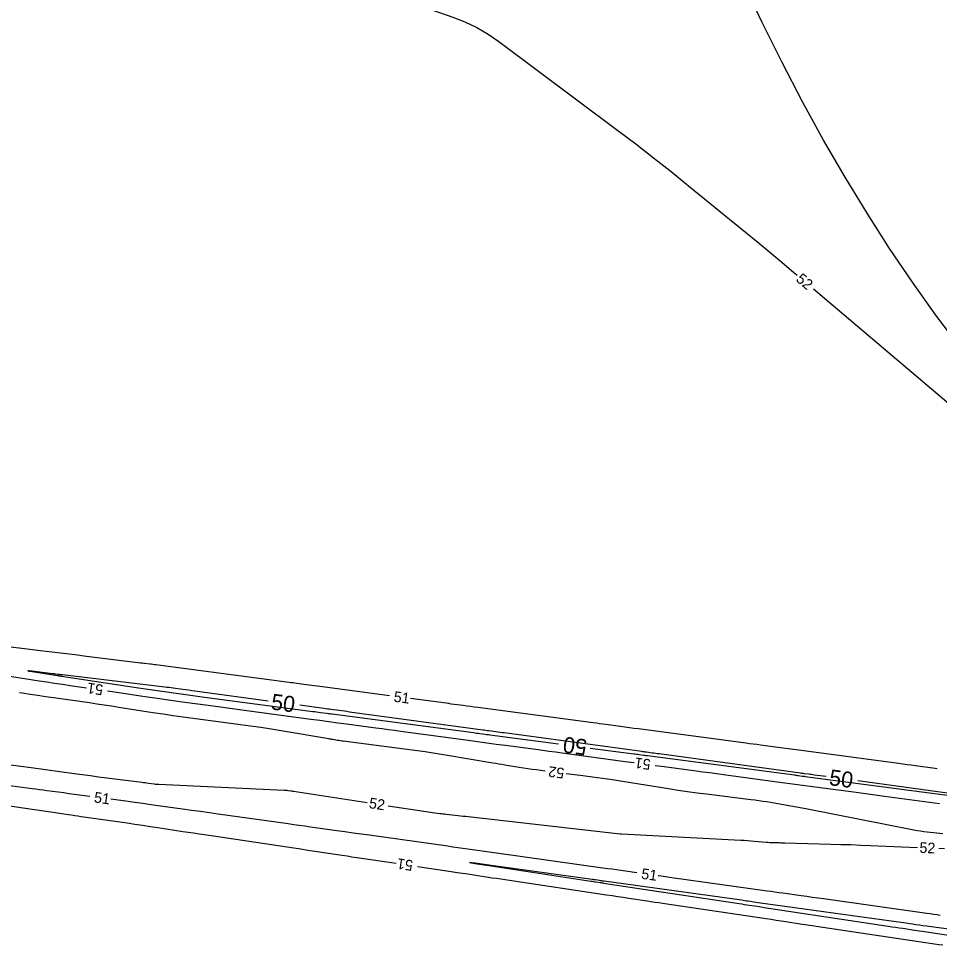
# Model space of a CAD drawing. Extents: x 2384780 to 2405861, y 547869 to 573706.
# Drawn here: x 2395438.6 to 2395611.9, y 554856.7 to 555031.1 of the extents above; entities that cross this region are included whole.
import ezdxf

# ---------------------------------------------------------------- set-up
doc = ezdxf.new("R2010")
doc.units = 0
for name, color, linetype in [('Old_Level_60', 7, 'Continuous'), ('Old_Level_61', 7, 'Continuous'), ('Old_Level_63', 7, 'Continuous')]:
    doc.layers.add(name, color=color, linetype=linetype)

msp = doc.modelspace()

# ---------------------------------------------------------------- linework, layer by layer
at = {"layer": 'Old_Level_60'}
for points in [[(2395503.068, 555038.74775), (2395503.318, 555038.52025), (2395506.1645, 555036.6785), (2395509.349, 555035.27625), (2395520.30475, 555031.41325), (2395522.60825, 555030.50275), (2395524.82325, 555029.4265), (2395526.95, 555028.185), (2395528.9885, 555026.77775), (2395551.3585, 555010.065), (2395554.73425, 555007.51475), (2395558.08275, 555004.92925), (2395561.4035, 555002.3085), (2395564.6965, 554999.65225), (2395575.409, 554990.91725), (2395577.70025, 554989.04025), (2395579.98275, 554987.153), (2395582.257, 554985.2555), (2395584.52225, 554983.3475), (2395585.118, 554982.8435)], [(2395588.17175, 554980.26), (2395621.5145, 554952.05), (2395622.7395, 554951.04275), (2395623.99125, 554950.07125), (2395625.26975, 554949.13525), (2395626.57525, 554948.235), (2395632.11625, 554944.5275), (2395632.42725, 554944.33025), (2395632.74675, 554944.1485), (2395633.0745, 554943.9825), (2395633.41075, 554943.832), (2395634.52325, 554943.36675), (2395634.75525, 554943.25725), (2395634.97425, 554943.128), (2395635.18075, 554942.97925), (2395635.374, 554942.81075), (2395664.054, 554915.47925)], [(2395508.37475, 554903.65875), (2395494.83125, 554905.4495), (2395494.3005, 554905.52), (2395493.76975, 554905.591), (2395493.239, 554905.66225), (2395492.7085, 554905.734), (2395490.9755, 554905.9695), (2395490.604, 554906.01975), (2395490.2325, 554906.0695), (2395489.861, 554906.11925), (2395489.4895, 554906.1685), (2395464.43425, 554909.47775), (2395464.1465, 554909.5155), (2395463.8585, 554909.552), (2395463.5705, 554909.58775), (2395463.28225, 554909.6225), (2395462.34075, 554909.7345), (2395462.13925, 554909.75875), (2395461.9375, 554909.783), (2395461.73575, 554909.8075), (2395461.534, 554909.832), (2395451.38875, 554911.078), (2395449.21475, 554911.34525), (2395447.04075, 554911.61225), (2395444.8665, 554911.87925), (2395442.6925, 554912.14625), (2395425.43725, 554914.26525)], [(2395435.726, 554907.518), (2395442.48225, 554906.49075), (2395443.93, 554906.27175), (2395445.37825, 554906.055), (2395446.827, 554905.84075), (2395448.276, 554905.6285), (2395451.38, 554905.1765)], [(2395537.673, 554889.50025), (2395536.03675, 554889.70525), (2395535.221, 554889.8115), (2395534.40675, 554889.92625), (2395533.5935, 554890.04925), (2395532.78175, 554890.1805), (2395530.13125, 554890.6225), (2395529.56325, 554890.71725), (2395528.9955, 554890.812), (2395528.4275, 554890.90675), (2395527.8595, 554891.0015), (2395518.91925, 554892.49275), (2395517.00225, 554892.8035), (2395515.0825, 554893.09625), (2395513.16, 554893.371), (2395511.235, 554893.628), (2395499.69475, 554895.11375), (2395499.42525, 554895.15), (2395499.15575, 554895.18875), (2395498.887, 554895.23), (2395498.6185, 554895.27425), (2395497.74225, 554895.4225), (2395497.5545, 554895.45425), (2395497.36675, 554895.486), (2395497.179, 554895.51775), (2395496.991, 554895.54975), (2395488.0325, 554897.066), (2395486.1115, 554897.382), (2395484.18775, 554897.68), (2395482.2615, 554897.96), (2395480.33225, 554898.22225), (2395471.46675, 554899.38425), (2395469.568, 554899.6395), (2395467.67075, 554899.90675), (2395465.7755, 554900.1865), (2395463.882, 554900.47825), (2395457.465, 554901.48825), (2395456.08925, 554901.70175), (2395454.713, 554901.90925), (2395453.33575, 554902.111), (2395451.9575, 554902.307), (2395445.13525, 554903.2625), (2395443.67375, 554903.4705), (2395442.2135, 554903.68575), (2395440.75425, 554903.908), (2395439.296, 554904.13725), (2395438.773, 554904.221)], [(2395455.33825, 554904.6), (2395456.6565, 554904.408), (2395457.878, 554904.22925), (2395459.09925, 554904.04875), (2395460.32025, 554903.86625), (2395461.541, 554903.68225), (2395465.528, 554903.078), (2395466.38275, 554902.9505), (2395467.238, 554902.82725), (2395468.09375, 554902.708), (2395468.95025, 554902.593), (2395475.2275, 554901.76525), (2395476.5725, 554901.58725), (2395477.9175, 554901.40775), (2395479.262, 554901.22675), (2395480.6065, 554901.04425), (2395493.6045, 554899.27375), (2395495.2855, 554899.04575), (2395496.967, 554898.8195), (2395498.64875, 554898.595), (2395500.3305, 554898.37225), (2395505.82525, 554897.648), (2395507.0025, 554897.49225), (2395508.17975, 554897.33525), (2395509.35675, 554897.177), (2395510.5335, 554897.01725), (2395523.178, 554895.296), (2395524.9375, 554895.0575), (2395526.69725, 554894.82075), (2395528.45725, 554894.586), (2395530.2175, 554894.35325), (2395535.96825, 554893.5955), (2395537.2005, 554893.4325), (2395538.4325, 554893.26825), (2395539.66425, 554893.1025), (2395540.896, 554892.93575), (2395552.75525, 554891.32225), (2395554.421, 554891.09675)], [(2395611.464, 554889.92575), (2395611.07075, 554889.97925), (2395607.38125, 554890.481), (2395606.5905, 554890.588), (2395605.79975, 554890.69475), (2395605.009, 554890.8005), (2395604.218, 554890.90575), (2395585.431, 554893.3975), (2395584.441, 554893.52925), (2395583.45125, 554893.66175), (2395582.4615, 554893.795), (2395581.472, 554893.929), (2395578.2395, 554894.3685), (2395577.54675, 554894.4625), (2395576.854, 554894.55575), (2395576.16125, 554894.64825), (2395575.46825, 554894.7405), (2395555.25275, 554897.419), (2395554.409, 554897.53125), (2395553.5655, 554897.644), (2395552.722, 554897.7575), (2395551.8785, 554897.87175), (2395549.1235, 554898.24625), (2395548.533, 554898.32625), (2395547.94275, 554898.40575), (2395547.35225, 554898.4845), (2395546.7615, 554898.563), (2395525.05325, 554901.4365), (2395524.3625, 554901.52825), (2395523.67175, 554901.62075), (2395522.981, 554901.7135), (2395522.2905, 554901.807), (2395520.03475, 554902.1135), (2395519.5515, 554902.179), (2395519.068, 554902.244), (2395518.5845, 554902.3085), (2395518.101, 554902.37275), (2395512.34025, 554903.1345)], [(2395437.07925, 554890.66625), (2395439.03325, 554890.40675), (2395440.98675, 554890.14325), (2395449.0245, 554889.05125), (2395450.5675, 554888.843), (2395452.111, 554888.63775), (2395453.65475, 554888.4355), (2395455.199, 554888.236), (2395461.76275, 554887.39425), (2395462.08425, 554887.35275), (2395462.40575, 554887.31075), (2395462.727, 554887.26775), (2395463.04825, 554887.2245), (2395464.09775, 554887.0815), (2395464.32275, 554887.0535), (2395464.5485, 554887.0305), (2395464.7745, 554887.0125), (2395465.001, 554886.99975), (2395488.54425, 554885.92925), (2395488.72525, 554885.919), (2395488.90575, 554885.90525), (2395489.08575, 554885.88775), (2395489.26575, 554885.86625), (2395489.85275, 554885.79075), (2395489.9785, 554885.774), (2395490.10425, 554885.75675), (2395490.22975, 554885.7385), (2395490.35525, 554885.71975), (2395504.22375, 554883.5875)], [(2395558.38575, 554890.56575), (2395560.1025, 554890.33875), (2395566.10425, 554889.54825), (2395567.39025, 554889.37825), (2395568.67625, 554889.20675), (2395569.96175, 554889.034), (2395571.24725, 554888.86), (2395582.33575, 554887.3525), (2395584.24775, 554887.09375), (2395586.16, 554886.83675), (2395588.07225, 554886.582), (2395589.985, 554886.329), (2395596.2335, 554885.5065), (2395597.5725, 554885.3295), (2395598.911, 554885.151), (2395600.2495, 554884.97125), (2395601.588, 554884.79025), (2395611.91975, 554883.3865)], [(2395612.515, 554877.69675), (2395609.57975, 554878.01), (2395608.95175, 554878.084), (2395608.32575, 554878.17175), (2395607.702, 554878.27325), (2395607.08025, 554878.3885), (2395587.1005, 554882.321), (2395586.04275, 554882.5255), (2395584.9835, 554882.722), (2395583.92275, 554882.91125), (2395582.86075, 554883.09275), (2395579.3895, 554883.67375), (2395578.645, 554883.794), (2395577.89925, 554883.906), (2395577.1525, 554884.00975), (2395576.40425, 554884.10525), (2395568.0675, 554885.12225), (2395566.28225, 554885.34875), (2395564.4995, 554885.59275), (2395562.719, 554885.854), (2395560.94125, 554886.13275), (2395552.23725, 554887.54025), (2395550.371, 554887.8335), (2395548.50225, 554888.11), (2395546.631, 554888.37), (2395544.7575, 554888.613), (2395541.642, 554889.00325)], [(2395451.97525, 554884.71425), (2395451.01, 554884.844), (2395450.03125, 554884.9755), (2395449.05225, 554885.107), (2395448.0735, 554885.238), (2395447.0945, 554885.369), (2395443.89675, 554885.79625), (2395443.2115, 554885.88775), (2395442.52625, 554885.97925), (2395441.841, 554886.07075), (2395441.156, 554886.16225), (2395432.5895, 554887.30675)], [(2395428.73525, 554884.123), (2395441.574, 554882.26825), (2395442.44925, 554882.1415), (2395443.32425, 554882.01375), (2395444.199, 554881.885), (2395445.07375, 554881.75525), (2395447.931, 554881.33), (2395448.54325, 554881.23925), (2395449.1555, 554881.14925), (2395449.768, 554881.05975), (2395450.38075, 554880.971), (2395459.004, 554879.72675), (2395460.451, 554879.5165), (2395461.8975, 554879.3035), (2395463.3435, 554879.08775), (2395464.78925, 554878.869), (2395469.5115, 554878.15025), (2395470.52325, 554877.99675), (2395471.5355, 554877.84375), (2395472.5475, 554877.69175), (2395473.56, 554877.5405), (2395489.12125, 554875.2225), (2395490.42475, 554875.02775), (2395491.72775, 554874.83225), (2395493.031, 554874.6355), (2395494.334, 554874.438), (2395498.58975, 554873.791), (2395499.502, 554873.65275), (2395500.414, 554873.515), (2395501.32625, 554873.37825), (2395502.23875, 554873.242), (2395509.68575, 554872.133)], [(2395554.9775, 554870.344), (2395552.7975, 554870.64775), (2395551.95775, 554870.765), (2395551.118, 554870.8825), (2395550.27825, 554871), (2395549.4385, 554871.118), (2395533.01025, 554873.426), (2395531.65625, 554873.616), (2395530.30225, 554873.80575), (2395528.94825, 554873.995), (2395527.59425, 554874.18375), (2395523.17075, 554874.80025), (2395522.223, 554874.93225), (2395521.275, 554875.06475), (2395520.32725, 554875.1975), (2395519.3795, 554875.3305), (2395504.5645, 554877.4115), (2395503.0485, 554877.62425), (2395501.5325, 554877.8365), (2395500.0165, 554878.04825), (2395498.50025, 554878.25975), (2395493.5475, 554878.9495), (2395492.48625, 554879.0975), (2395491.425, 554879.24575), (2395490.36375, 554879.39425), (2395489.3025, 554879.54325), (2395476.18225, 554881.38575), (2395474.496, 554881.62225), (2395472.80975, 554881.85825), (2395471.1235, 554882.09375), (2395469.437, 554882.32875), (2395463.928, 554883.09575), (2395462.74725, 554883.25925), (2395461.5665, 554883.4215), (2395460.3855, 554883.5825), (2395459.20425, 554883.742), (2395455.9395, 554884.181)], [(2395508.17725, 554882.97975), (2395514.85725, 554881.953), (2395515.27225, 554881.89025), (2395515.6875, 554881.83), (2395516.103, 554881.77225), (2395516.519, 554881.7165), (2395517.8785, 554881.53875), (2395518.16975, 554881.5015), (2395518.46125, 554881.46525), (2395518.753, 554881.43025), (2395519.04475, 554881.3965), (2395521.30225, 554881.14025), (2395521.786, 554881.0855), (2395522.26975, 554881.0305), (2395522.7535, 554880.97575), (2395523.23725, 554880.92075), (2395551.79075, 554877.68125), (2395551.81375, 554877.67875), (2395551.8365, 554877.6765), (2395551.8595, 554877.6745), (2395551.8825, 554877.6725), (2395551.97825, 554877.6655), (2395551.984, 554877.665), (2395551.9895, 554877.66475), (2395551.995, 554877.66425), (2395552.00075, 554877.66375), (2395552.019, 554877.66225), (2395552.02275, 554877.662), (2395552.02675, 554877.66175), (2395552.03075, 554877.6615), (2395552.0345, 554877.66125), (2395574.50825, 554876.4985), (2395575.14075, 554876.463), (2395575.773, 554876.422), (2395576.40475, 554876.3755), (2395577.036, 554876.3235), (2395579.2885, 554876.1285), (2395579.63525, 554876.101), (2395579.98225, 554876.07875), (2395580.32975, 554876.0615), (2395580.67725, 554876.0495), (2395581.81325, 554876.01875), (2395582.05675, 554876.01225), (2395582.30025, 554876.0055), (2395582.54375, 554875.999), (2395582.78725, 554875.99225), (2395591.4785, 554875.75675), (2395593.341, 554875.703), (2395595.203, 554875.64225), (2395597.06475, 554875.5745), (2395598.9265, 554875.5), (2395607.7875, 554875.12875)], [(2395611.784, 554874.96125), (2395612.857, 554874.91625)], [(2395513.64225, 554871.544), (2395519.2045, 554870.71575), (2395520.3755, 554870.54075), (2395521.54625, 554870.36525), (2395522.717, 554870.18875), (2395523.88775, 554870.01125), (2395527.7115, 554869.43075), (2395528.531, 554869.3065), (2395529.3505, 554869.183), (2395530.17025, 554869.06025), (2395530.99, 554868.93775), (2395549.25875, 554866.2185), (2395550.3065, 554866.06225), (2395551.3545, 554865.905), (2395552.40225, 554865.74725), (2395553.45, 554865.58875), (2395556.872, 554865.06975), (2395557.6055, 554864.95875), (2395558.33875, 554864.84825), (2395559.0725, 554864.73825), (2395559.806, 554864.629), (2395579.287, 554861.73025), (2395580.22025, 554861.591), (2395581.1535, 554861.45125), (2395582.08675, 554861.31075), (2395583.01975, 554861.16975), (2395586.0675, 554860.70775), (2395586.7205, 554860.609), (2395587.37375, 554860.51075), (2395588.027, 554860.413), (2395588.68025, 554860.3155), (2395609.29225, 554857.2495), (2395610.11825, 554857.12625), (2395610.9445, 554857.00275), (2395611.7705, 554856.8785), (2395612.5435, 554856.76175)], [(2395612.0605, 554862.335), (2395611.42225, 554862.424), (2395610.784, 554862.5135), (2395610.14575, 554862.60275), (2395609.50775, 554862.6925), (2395590.0745, 554865.424), (2395589.02225, 554865.57175), (2395587.97, 554865.71925), (2395586.91775, 554865.8665), (2395585.86525, 554866.01325), (2395582.4275, 554866.49275), (2395581.69075, 554866.5955), (2395580.95425, 554866.6985), (2395580.2175, 554866.80175), (2395579.481, 554866.90525), (2395561.515, 554869.43), (2395560.3155, 554869.59825), (2395559.11575, 554869.7665), (2395558.93925, 554869.791)]]:
    msp.add_lwpolyline(points, dxfattribs=at)
at = {"layer": 'Old_Level_61'}
for points in [[(2395485.5505, 554902.67975), (2395471.79125, 554904.548), (2395471.2255, 554904.6245), (2395470.6595, 554904.7005), (2395470.0935, 554904.776), (2395469.5275, 554904.851), (2395467.678, 554905.0955), (2395467.28175, 554905.147), (2395466.88525, 554905.1975), (2395466.4885, 554905.24675), (2395466.09175, 554905.2945), (2395446.83375, 554907.587), (2395446.74925, 554907.59725), (2395446.66475, 554907.60725), (2395446.58025, 554907.6175), (2395446.49575, 554907.628), (2395446.21975, 554907.66175), (2395446.16075, 554907.669), (2395446.10175, 554907.67625), (2395446.0425, 554907.6835), (2395445.9835, 554907.69075), (2395445.4445, 554907.757), (2395445.329, 554907.77125), (2395445.21325, 554907.78525), (2395445.09775, 554907.799), (2395444.98225, 554907.81275), (2395441.149, 554908.26525), (2395440.5325, 554908.33475), (2395440.32575, 554908.34875), (2395440.52875, 554908.30725), (2395441.1415, 554908.21075)], [(2395441.1415, 554908.21075), (2395445.88325, 554907.48975), (2395445.961, 554907.478), (2395446.03875, 554907.46625), (2395446.1165, 554907.45475), (2395446.19425, 554907.4435), (2395446.4485, 554907.4065), (2395446.503, 554907.3985), (2395446.5575, 554907.3905), (2395446.61175, 554907.38225), (2395446.66625, 554907.374), (2395461.158, 554905.17775), (2395464.2645, 554904.7145), (2395467.37325, 554904.26625), (2395470.484, 554903.83325), (2395473.59675, 554903.415), (2395493.96, 554900.73), (2395494.3235, 554900.68175), (2395494.687, 554900.63325), (2395495.05025, 554900.5845), (2395495.4135, 554900.53525), (2395496.60025, 554900.3735), (2395496.8545, 554900.339), (2395497.109, 554900.30475), (2395497.36325, 554900.27075), (2395497.61775, 554900.23725), (2395524.18725, 554896.735), (2395524.4945, 554896.6945), (2395524.80175, 554896.6535), (2395525.10875, 554896.612), (2395525.416, 554896.5705), (2395526.41925, 554896.43375), (2395526.63425, 554896.40475), (2395526.84925, 554896.37575), (2395527.06425, 554896.347), (2395527.27925, 554896.31875), (2395540.20975, 554894.615)], [(2395590.58975, 554888.44075), (2395588.31925, 554888.7495), (2395588.06625, 554888.78375), (2395587.8135, 554888.818), (2395587.5605, 554888.85175), (2395587.3075, 554888.8855), (2395586.481, 554888.995), (2395586.304, 554889.01875), (2395586.12675, 554889.04225), (2395585.94975, 554889.06625), (2395585.77275, 554889.09025), (2395559.149, 554892.7095), (2395558.823, 554892.75375), (2395558.497, 554892.7975), (2395558.17075, 554892.84125), (2395557.84475, 554892.8845), (2395556.77925, 554893.02575), (2395556.551, 554893.056), (2395556.32275, 554893.08675), (2395556.0945, 554893.11725), (2395555.86625, 554893.14825), (2395530.003, 554896.663), (2395529.60075, 554896.7175), (2395529.19825, 554896.7715), (2395528.79575, 554896.82525), (2395528.39325, 554896.87875), (2395527.07825, 554897.05275), (2395526.7965, 554897.09025), (2395526.51475, 554897.128), (2395526.233, 554897.16575), (2395525.95125, 554897.204), (2395500.88325, 554900.60925), (2395500.401, 554900.6745), (2395499.91875, 554900.73925), (2395499.43625, 554900.80375), (2395498.95375, 554900.86775), (2395497.37775, 554901.07625), (2395497.04, 554901.121), (2395496.7025, 554901.166), (2395496.36475, 554901.2115), (2395496.02725, 554901.25725), (2395491.496, 554901.8725)], [(2395546.1585, 554893.83125), (2395554.40575, 554892.7445), (2395554.65775, 554892.71125), (2395554.91, 554892.6775), (2395555.162, 554892.64375), (2395555.414, 554892.6095), (2395556.23725, 554892.4975), (2395556.4135, 554892.47375), (2395556.59, 554892.45), (2395556.7665, 554892.4265), (2395556.943, 554892.403), (2395584.61575, 554888.75825), (2395584.81375, 554888.73225), (2395585.01175, 554888.70575), (2395585.20975, 554888.67925), (2395585.4075, 554888.65225), (2395586.054, 554888.5645), (2395586.19275, 554888.54575), (2395586.33125, 554888.527), (2395586.46975, 554888.50875), (2395586.6085, 554888.49025), (2395614.8175, 554884.77625)], [(2395615.67125, 554885.03), (2395596.535, 554887.63225)], [(2395614.55875, 554859.5915), (2395609.45075, 554860.304), (2395608.7935, 554860.39575), (2395608.136, 554860.48775), (2395607.47875, 554860.58), (2395606.8215, 554860.67225), (2395604.67425, 554860.974), (2395604.214, 554861.0385), (2395603.754, 554861.103), (2395603.29375, 554861.1675), (2395602.8335, 554861.23175), (2395579.13975, 554864.53575), (2395578.69375, 554864.598), (2395578.24775, 554864.6605), (2395577.80175, 554864.723), (2395577.35575, 554864.7855), (2395575.899, 554864.99025), (2395575.58675, 554865.034), (2395575.2745, 554865.07775), (2395574.96225, 554865.1215), (2395574.65025, 554865.165), (2395548.79925, 554868.7685), (2395548.57475, 554868.79975), (2395548.35025, 554868.83125), (2395548.12575, 554868.86275), (2395547.90125, 554868.89425), (2395547.16825, 554868.99725), (2395547.011, 554869.01925), (2395546.854, 554869.04125), (2395546.69675, 554869.06325), (2395546.53975, 554869.08525), (2395527.5235, 554871.73475), (2395524.4955, 554872.15025), (2395523.48375, 554872.2725), (2395524.48825, 554872.101), (2395527.509, 554871.636)], [(2395527.509, 554871.636), (2395546.31125, 554868.781), (2395546.5485, 554868.745), (2395546.7855, 554868.70925), (2395547.02275, 554868.67375), (2395547.26, 554868.63825), (2395548.035, 554868.523), (2395548.20125, 554868.49825), (2395548.36725, 554868.47325), (2395548.53325, 554868.44825), (2395548.69925, 554868.423), (2395574.23725, 554864.5495), (2395574.703, 554864.479), (2395575.169, 554864.409), (2395575.63475, 554864.339), (2395576.1005, 554864.2695), (2395577.6225, 554864.043), (2395577.94875, 554863.9945), (2395578.27475, 554863.9455), (2395578.60075, 554863.8965), (2395578.927, 554863.84725), (2395602.28175, 554860.30825), (2395602.9605, 554860.20575), (2395603.6395, 554860.1035), (2395604.3185, 554860.00175), (2395604.9975, 554859.9005), (2395607.216, 554859.5705), (2395607.6915, 554859.49975), (2395608.16675, 554859.4285), (2395608.642, 554859.357), (2395609.11725, 554859.28525), (2395626.383, 554856.6715)]]:
    msp.add_lwpolyline(points, dxfattribs=at)
at = {"layer": 'Old_Level_63'}
msp.add_ellipse((2395755.96079, 555348.13292), major_axis=(22.11149, 449.92249), ratio=0.519951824, dxfattribs=at)

# ---------------------------------------------------------------- texts
at = {"layer": 'Old_Level_60'}
for s, rotation, p in [('52', 319.7667306, (2395584.75475, 554981.841)), ('51', 171.7143667, (2395454.625, 554905.7145)), ('51', 352.4674528, (2395509.1025, 554902.55375)), ('51', 172.3738944, (2395557.6595, 554891.67075)), ('52', 172.8612111, (2395541.39875, 554890.0415)), ('51', 352.3405694, (2395452.7005, 554883.60775)), ('52', 351.2602194, (2395504.43775, 554882.543)), ('52', 357.6010083, (2395608.11575, 554874.114)), ('51', 171.53045, (2395512.93275, 554872.6605)), ('51', 352.0558639, (2395555.69725, 554869.234))]:
    msp.add_text(s, height=2, rotation=rotation, dxfattribs=at).set_placement(p)
at = {"layer": 'Old_Level_61'}
for rotation, p in [(352.2676528, (2395485.98075, 554901.1075)), (172.4940611, (2395545.72175, 554895.40175)), (352.2556472, (2395591.01975, 554886.8685))]:
    msp.add_text('50', height=3, rotation=rotation, dxfattribs=at).set_placement(p)

doc.saveas('drawing.dxf')
